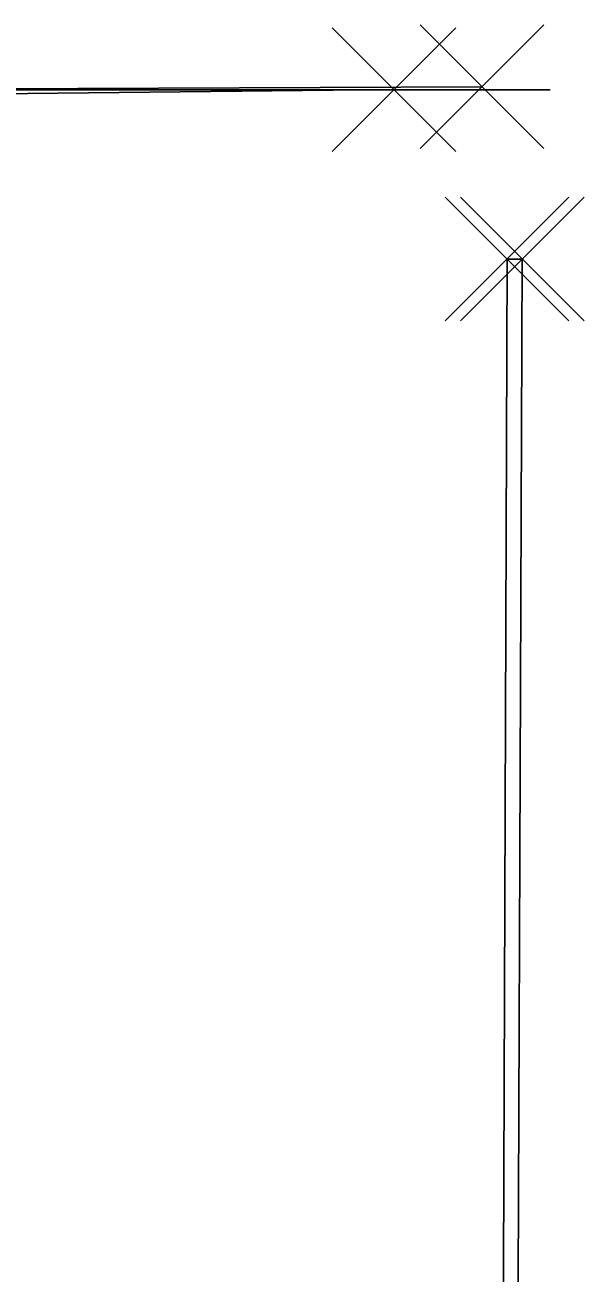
# Model space of a CAD drawing. Extents: x -264205 to -263659, y -1242401 to -1242060.
# Drawn here: x -263793.592 to -263792.592, y -1242162.997 to -1242160.766 of the extents above; entities that cross this region are included whole.
import ezdxf

# ---------------------------------------------------------------- set-up
doc = ezdxf.new("R2010")
doc.units = 0
for name, color, linetype in [('BOD_SYMBOL', 7, 'Continuous'), ('KFA_SO_10-1_PLACHTY', 7, 'Continuous'), ('OSI_STAVBY_KFA', 7, 'Continuous')]:
    doc.layers.add(name, color=color, linetype=linetype)

msp = doc.modelspace()

# ---------------------------------------------------------------- linework, layer by layer
at = {"layer": 'BOD_SYMBOL'}
for p, q in [((-263793.0425, -1242160.9925), (-263792.8215, -1242160.7715)), ((-263792.8215, -1242160.9925), (-263793.0425, -1242160.7715)), ((-263792.8855, -1242160.9875), (-263792.6645, -1242160.7665)), ((-263792.6645, -1242160.9875), (-263792.8855, -1242160.7665)), ((-263792.8405, -1242161.2955), (-263792.6195, -1242161.0745)), ((-263792.6195, -1242161.2955), (-263792.8405, -1242161.0745)), ((-263792.8135, -1242161.2955), (-263792.5925, -1242161.0745)), ((-263792.5925, -1242161.2955), (-263792.8135, -1242161.0745))]:
    msp.add_line(p, q, dxfattribs=at)
at = {"layer": 'KFA_SO_10-1_PLACHTY'}
for p, q in [((-263795.427, -1242160.909), (-263792.932, -1242160.882)), ((-263792.775, -1242160.877), (-263794.839, -1242160.885))]:
    msp.add_line(p, q, dxfattribs=at)
msp.add_lwpolyline([(-263792.753, -1242167.578), (-263792.728, -1242167.579), (-263792.703, -1242161.185), (-263792.73, -1242161.185)], close=True, dxfattribs=at)
at = {"layer": 'OSI_STAVBY_KFA'}
for q in [(-263909.3428, -1242160.8822), (-263792.6528, -1242160.8822)]:
    msp.add_line((-263792.6528, -1242160.8822), q, dxfattribs=at)

doc.saveas('drawing.dxf')
